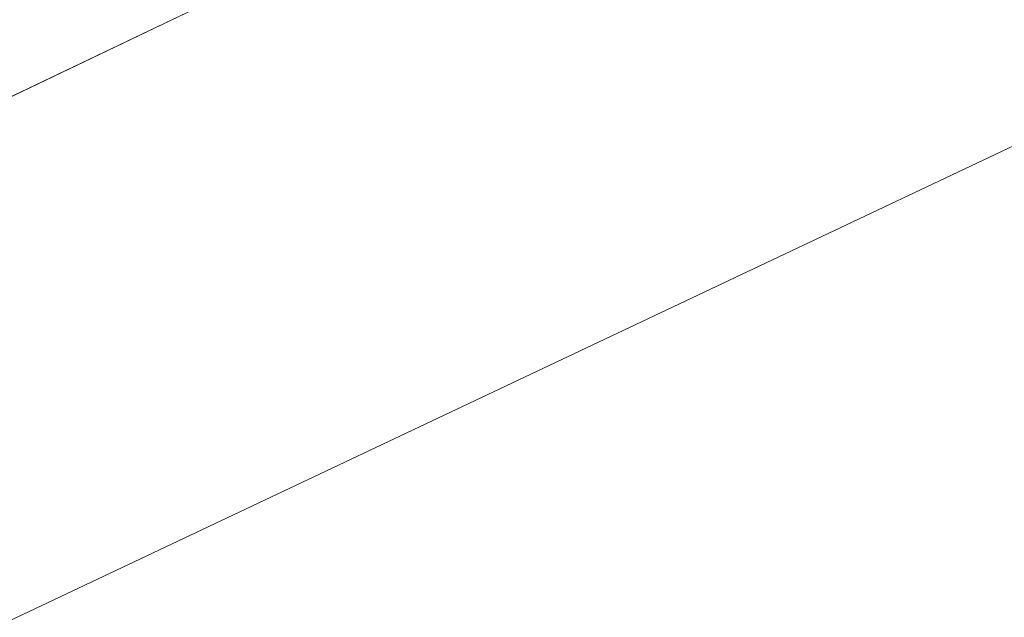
# Model space of a CAD drawing. Header units: metres. Extents: x 163628 to 167676, y 402708 to 405373.
# Tile 842 of 1056: x 166436.33 to 166438.73, y 404386.86 to 404388.31. Entities that reach past the tile are written whole.
import ezdxf

# ---------------------------------------------------------------- set-up
doc = ezdxf.new("R2010")
doc.units = ezdxf.units.M
for name, color, linetype, lineweight in [('X-CA190022.004-UO-BGT_Ondergrond$0$GE_479_BTDGroenvoorziening_grasenkruida_GEM', 253, 'Continuous', 9), ('X-CA190022.004-UO-BGT_Ondergrond$0$GE_541_OWTOever_slootkant_Vlak_GEM', 253, 'Continuous', 9), ('X-CA190022.004-UO-KAD_Percelen$0$B-WE-KG-GRENS_PERCEEL-GV', 150, 'Continuous', 9)]:
    doc.layers.add(name, color=color, linetype=linetype, lineweight=lineweight)

msp = doc.modelspace()

# ---------------------------------------------------------------- linework, layer by layer
at = {"layer": 'X-CA190022.004-UO-BGT_Ondergrond$0$GE_479_BTDGroenvoorziening_grasenkruida_GEM', "flags": 128}
msp.add_lwpolyline([(166336.177, 404338.347), (166362.282, 404350.81), (166382.869, 404360.584), (166402.268, 404370.292), (166431.523, 404384.588), (166454.942, 404395.665), (166474.552, 404405.1), (166493.316, 404414.196), (166508.664, 404421.261), (166516.137, 404424.067), (166517.818, 404424.526), (166518.436, 404424.629), (166518.914, 404424.318), (166519.302, 404423.699), (166519.584, 404423.052), (166519.805, 404422.274), (166519.854, 404421.567), (166519.784, 404420.961), (166519.601, 404420.495), (166518.805, 404419.445), (166245.53, 404287.59)], dxfattribs=at)
at = {"layer": 'X-CA190022.004-UO-BGT_Ondergrond$0$GE_541_OWTOever_slootkant_Vlak_GEM', "flags": 128}
msp.add_lwpolyline([(166336.177, 404338.347), (166362.282, 404350.81), (166382.869, 404360.584), (166402.268, 404370.292), (166431.523, 404384.588), (166454.942, 404395.665), (166474.552, 404405.1), (166493.316, 404414.196), (166508.664, 404421.261), (166516.137, 404424.067), (166517.818, 404424.526), (166518.436, 404424.629), (166518.914, 404424.318), (166519.302, 404423.699), (166519.584, 404423.052), (166519.805, 404422.274), (166519.854, 404421.567), (166519.784, 404420.961), (166519.601, 404420.495), (166518.805, 404419.445)], dxfattribs=at)
at = {"layer": 'X-CA190022.004-UO-KAD_Percelen$0$B-WE-KG-GRENS_PERCEEL-GV', "flags": 128}
msp.add_lwpolyline([(166570.024, 404452.16), (166566.281, 404450.347), (166557.729, 404446.204), (166519.676, 404428.189), (166495.615, 404416.798), (166462.856, 404400.844), (166403.983, 404372.633), (166405.703, 404369.055), (166477.921, 404403.62), (166584.681, 404454.717), (166581.36, 404457.652)], close=True, dxfattribs=at)
msp.add_lwpolyline([(166344.579, 404343.815), (166354.738, 404348.675), (166394.97, 404368.314), (166403.983, 404372.633), (166462.856, 404400.844), (166495.615, 404416.798), (166519.676, 404428.189), (166557.729, 404446.204)], dxfattribs=at)

doc.saveas('drawing.dxf')
